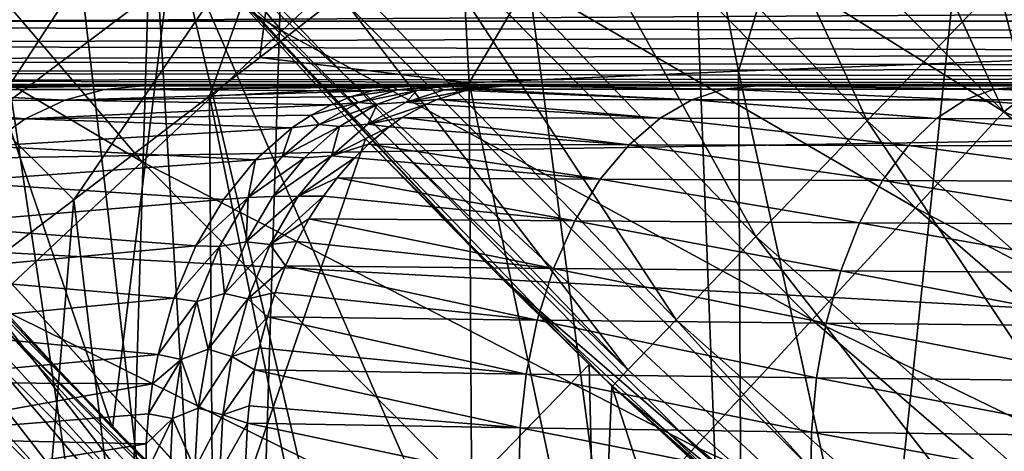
# Model space of a CAD drawing. Header units: metres. Extents: x -104 to 104, y -68 to 90.
# Tile 480 of 656: x -15.75 to -13.18, y 29.33 to 30.46. Entities that reach past the tile are written whole.
import ezdxf

# ---------------------------------------------------------------- set-up
doc = ezdxf.new("R2010")
doc.units = ezdxf.units.M
doc.layers.add('solid_FIT-BATH-153_SW0002', color=7, linetype='CONTINUOUS')

msp = doc.modelspace()

# ---------------------------------------------------------------- linework, layer by layer
at = {"layer": 'solid_FIT-BATH-153_SW0002'}
for points in [[(-16.346586, 37.11591, 8.296501), (-16.46545, 28.22686, 8.296501), (-15.175756, 27.003166, 8.296501)], [(-15.698823, 35.790653, 8.296501), (-16.346586, 37.11591, 8.296501), (-15.175756, 27.003166, 8.296501)], [(-4, 36.043247, 68.296501), (-12.21831, 27.824938, 68.296501), (-16.460951, 32.067577, 68.296501)], [(-14.943171, 34.522552, 8.296501), (-15.698823, 35.790653, 8.296501), (-15.175756, 27.003166, 8.296501)], [(-14.943171, 34.522552, 8.296501), (-15.175756, 27.003166, 8.296501), (-13.799141, 25.885036, 8.296501)], [(-14.086206, 33.322399, 8.296501), (-14.943171, 34.522552, 8.296501), (-13.799141, 25.885036, 8.296501)], [(-13.13307, 32.19688, 8.296501), (-14.086206, 33.322399, 8.296501), (-13.799141, 25.885036, 8.296501)], [(-13.13307, 32.19688, 8.296501), (-13.799141, 25.885036, 8.296501), (-12.341026, 24.877058, 8.296501)], [(-16.460951, 32.067577, 68.296501), (-12.21831, 27.824938, 68.296501), (-15.519647, 30.892233, 68.296501)], [(-13.468292, 31.640196, -16.966967), (-12.891567, 32.074898, -17.335402), (-13.141081, 30.352095, -16.830717)], [(-16.388271, 31.970339, 37.796501), (-16.092962, 30.028847, 37.796501), (-15.505488, 29.391975, 37.796501)], [(-15.344476, 30.691992, 37.796501), (-16.388271, 31.970339, 37.796501), (-15.505488, 29.391975, 37.796501)], [(-16.395681, 30.455368, 72.796501), (17.427639, 31.780832, 72.796501), (-17.427748, 31.780983, 72.796501)], [(-16.395681, 30.455368, 72.796501), (16.395548, 30.455212, 72.796501), (17.427639, 31.780832, 72.796501)], [(-14.624189, 31.329571, 45.265484), (-13.534221, 30.19483, 45.265484), (-14.224155, 31.683981, 46.727985)], [(-13.534221, 30.19483, 45.265484), (-13.164002, 30.580278, 46.727985), (-14.224155, 31.683981, 46.727985)], [(-14.042151, 31.198689, -16.57139), (-13.468292, 31.640196, -16.966967), (-13.870275, 30.324278, -16.467892)], [(-13.468292, 31.640196, -16.966967), (-13.141081, 30.352095, -16.830717), (-13.870275, 30.324278, -16.467892)], [(-16.447266, 31.280428, 14.803943), (-16.057554, 31.595049, 15.273195), (-15.063101, 30.430223, 15.265583)], [(-15.063101, 30.430223, 15.265583), (-16.057554, 31.595049, 15.273195), (-14.733501, 30.738853, 15.78182)], [(-13.49507, 30.911169, 17.533089), (-13.979004, 31.41781, 28.296501), (-12.868651, 30.307411, 28.296501)], [(-13.15337, 30.59178, 28.451694), (-12.868651, 30.307411, 28.296501), (-13.979004, 31.41781, 28.296501)], [(-15.479086, 28.30279, 43.296501), (-16.662636, 29.540785, 43.296501), (-15.93988, 31.395237, 43.296501)], [(-15.479086, 28.30279, 43.296501), (-15.93988, 31.395237, 43.296501), (-15.405493, 30.761091, 43.296501)], [(-14.937848, 31.051683, 43.765839), (-13.824501, 29.892605, 43.765839), (-14.624189, 31.329571, 45.265484)], [(-13.824501, 29.892605, 43.765839), (-13.534221, 30.19483, 45.265484), (-14.624189, 31.329571, 45.265484)], [(-16.870249, 30.938799, 14.386722), (-16.447266, 31.280428, 14.803943), (-15.428326, 30.088091, 14.79635)], [(-15.428326, 30.088091, 14.79635), (-16.447266, 31.280428, 14.803943), (-15.063101, 30.430223, 15.265583)], [(-14.442892, 31.010874, 16.338617), (-14.194037, 31.243835, 16.93012), (-13.17659, 30.217958, 16.922062)], [(-13.17659, 30.217958, 16.922062), (-14.194037, 31.243835, 16.93012), (-13.49507, 30.911169, 17.533089)], [(-14.598933, 30.764597, -16.158222), (-14.042151, 31.198689, -16.57139), (-14.573727, 30.294184, -16.069841)], [(-14.042151, 31.198689, -16.57139), (-13.870275, 30.324278, -16.467892), (-14.573727, 30.294184, -16.069841)], [(-9.519899, 30.201454, 1.296502), (-19.293043, 30.040548, 1.296502), (-19.494747, 31.102777, 1.296502)], [(-10.679956, 31.059551, 1.296502), (-9.519899, 30.201454, 1.296502), (-19.494747, 31.102777, 1.296502)], [(-15.283424, 31.038227, -15.825686), (-15.827719, 30.20812, -15.22965), (-16.035856, 30.486685, -15.169628)], [(-15.283424, 31.038227, -15.825686), (-15.066515, 30.781012, -15.879615), (-15.827719, 30.20812, -15.22965)], [(-15.163232, 30.852005, 42.238136), (-14.033087, 29.675436, 42.238136), (-14.937848, 31.051683, 43.765839)], [(-14.033087, 29.675436, 42.238136), (-13.824501, 29.892605, 43.765839), (-14.937848, 31.051683, 43.765839)], [(-14.733501, 30.738853, 15.78182), (-14.442892, 31.010874, 16.338617), (-13.407643, 29.96768, 16.330755)], [(-13.407643, 29.96768, 16.330755), (-14.442892, 31.010874, 16.338617), (-13.17659, 30.217958, 16.922062)], [(-15.824728, 29.716581, 14.379083), (-16.870249, 30.938799, 14.386722), (-15.428326, 30.088091, 14.79635)], [(-12.955558, 30.38792, 17.527414), (-13.49507, 30.911169, 17.533089), (-12.868651, 30.307411, 28.296501)], [(-13.17659, 30.217958, 16.922062), (-13.49507, 30.911169, 17.533089), (-12.955558, 30.38792, 17.527414)], [(-15.519647, 30.892233, 68.296501), (-14.495658, 29.79023, 68.296501), (-15.405493, 30.761091, 43.296501)], [(-15.519647, 30.892233, 68.296501), (-12.21831, 27.824938, 68.296501), (-14.495658, 29.79023, 68.296501)], [(-15.298982, 30.73175, 40.691639), (-14.158721, 29.544651, 40.691639), (-15.163232, 30.852005, 42.238136)], [(-14.158721, 29.544651, 40.691639), (-14.033087, 29.675436, 42.238136), (-15.163232, 30.852005, 42.238136)], [(-15.827719, 30.20812, -15.22965), (-15.066515, 30.781012, -15.879615), (-15.606266, 29.988165, -15.332813)], [(-15.066515, 30.781012, -15.879615), (-15.25235, 30.259144, -15.63507), (-15.606266, 29.988165, -15.332813)], [(-15.066515, 30.781012, -15.879615), (-15.120325, 30.360613, -15.744275), (-15.25235, 30.259144, -15.63507)], [(-15.066515, 30.781012, -15.879615), (-14.598933, 30.764597, -16.158222), (-15.120325, 30.360613, -15.744275)], [(-15.479086, 28.30279, 43.296501), (-15.405493, 30.761091, 43.296501), (-14.844977, 30.148226, 43.296501)], [(-14.495658, 29.79023, 68.296501), (-14.844977, 30.148226, 43.296501), (-15.405493, 30.761091, 43.296501)], [(-15.120325, 30.360613, -15.744275), (-14.598933, 30.764597, -16.158222), (-14.573727, 30.294184, -16.069841)], [(-15.344061, 30.69141, 39.13728), (-14.158721, 29.544651, 40.691639), (-15.298982, 30.73175, 40.691639)], [(-15.063101, 30.430223, 15.265583), (-14.733501, 30.738853, 15.78182), (-13.677408, 29.675386, 15.774105)], [(-13.677408, 29.675386, 15.774105), (-14.733501, 30.738853, 15.78182), (-13.407643, 29.96768, 16.330755)], [(-15.344476, 30.691992, 37.796501), (-15.505488, 29.391975, 37.796501), (-14.8939, 28.780388, 37.796501)], [(-15.344476, 30.691992, 37.796501), (-14.8939, 28.780388, 37.796501), (-14.257028, 28.192915, 37.796501)], [(-14.201159, 29.501574, 37.796501), (-15.344476, 30.691992, 37.796501), (-14.257028, 28.192915, 37.796501)], [(-15.344061, 30.69141, 39.13728), (-15.344476, 30.691992, 37.796501), (-14.201159, 29.501574, 37.796501)], [(-15.344061, 30.69141, 39.13728), (-14.201159, 29.501574, 37.796501), (-14.20037, 29.500776, 39.13728)], [(-15.344061, 30.69141, 39.13728), (-14.20037, 29.500776, 39.13728), (-14.158721, 29.544651, 40.691639)], [(-13.534221, 30.19483, 45.265484), (-12.356478, 29.151472, 45.265484), (-13.164002, 30.580278, 46.727985)], [(-9.934967, 30.491091, -5.446199), (-18.224897, 30.499783, -5.431532), (-18.14533, 30.442236, -5.536715)], [(-9.842334, 30.424847, -5.57297), (-9.934967, 30.491091, -5.446199), (-18.14533, 30.442236, -5.536715)], [(-9.842334, 30.424847, -5.57297), (-18.14533, 30.442236, -5.536715), (-18.064522, 30.393162, -5.646441)], [(-16.506891, 30.37187, 72.784363), (-15.367726, 29.123074, 72.784363), (-16.395681, 30.455368, 72.796501)], [(-15.262076, 29.213726, 72.796501), (16.395548, 30.455212, 72.796501), (-16.395681, 30.455368, 72.796501)], [(-15.367726, 29.123074, 72.784363), (-15.262076, 29.213726, 72.796501), (-16.395681, 30.455368, 72.796501)], [(-15.262076, 29.213726, 72.796501), (15.261925, 29.213572, 72.796501), (16.395548, 30.455212, 72.796501)], [(-9.767894, 30.372288, -5.702077), (-9.842334, 30.424847, -5.57297), (-18.064522, 30.393162, -5.646441)], [(-15.428326, 30.088091, 14.79635), (-15.063101, 30.430223, 15.265583), (-13.983321, 29.343729, 15.25796)], [(-13.983321, 29.343729, 15.25796), (-15.063101, 30.430223, 15.265583), (-13.677408, 29.675386, 15.774105)], [(-9.767894, 30.372288, -5.702077), (-18.064522, 30.393162, -5.646441), (-17.982656, 30.35294, -5.760035)], [(-13.17659, 30.217958, 16.922062), (-12.955558, 30.38792, 17.527414), (-12.395768, 29.886412, 17.520372)], [(-9.711474, 30.33285, -5.830748), (-9.767894, 30.372288, -5.702077), (-17.982656, 30.35294, -5.760035)], [(-16.609985, 30.284969, 72.748238), (-15.463705, 29.028376, 72.748238), (-16.506891, 30.37187, 72.784363)], [(-15.463705, 29.028376, 72.748238), (-15.367726, 29.123074, 72.784363), (-16.506891, 30.37187, 72.784363)], [(-15.120325, 30.360613, -15.744275), (-14.573727, 30.294184, -16.069841), (-15.25235, 30.259144, -15.63507)], [(-9.711474, 30.33285, -5.830748), (-17.982656, 30.35294, -5.760035), (-17.899616, 30.321899, -5.876788)], [(-9.673146, 30.306252, -5.957575), (-9.711474, 30.33285, -5.830748), (-17.899616, 30.321899, -5.876788)], [(-13.870275, 30.324278, -16.467892), (-13.141081, 30.352095, -16.830717), (-13.124454, 26.911966, -16.093681)], [(-9.673146, 30.306252, -5.957575), (-17.899616, 30.321899, -5.876788), (-17.815399, 30.300314, -5.995963)], [(-14.573727, 30.294184, -16.069841), (-13.870275, 30.324278, -16.467892), (-13.851607, 26.88341, -15.740301)], [(-13.870275, 30.324278, -16.467892), (-13.124454, 26.911966, -16.093681), (-13.851607, 26.88341, -15.740301)], [(-9.650488, 30.2906, -6.08181), (-9.673146, 30.306252, -5.957575), (-17.815399, 30.300314, -5.995963)], [(-9.650488, 30.2906, -6.08181), (-17.815399, 30.300314, -5.995963), (-17.743177, 30.289497, -6.099515)], [(-9.650488, 30.2906, -6.08181), (-17.743177, 30.289497, -6.099515), (-17.670984, 30.285889, -6.203498)], [(-9.650488, 30.2906, -6.08181), (-17.670984, 30.285889, -6.203498), (-9.643651, 30.285889, -6.203498)], [(-17.670984, 30.285889, -6.203498), (-10.404818, 30.285889, -13.29103), (-9.866779, 30.285889, -13.464054)], [(-9.643651, 30.285889, -6.203498), (-17.670984, 30.285889, -6.203498), (-9.866779, 30.285889, -13.464054)], [(-17.670984, 30.285889, -6.203498), (-10.915513, 30.285889, -13.105112), (-10.404818, 30.285889, -13.29103)], [(-17.670984, 30.285889, -6.203498), (-11.398095, 30.285889, -12.906766), (-10.915513, 30.285889, -13.105112)], [(-17.670984, 30.285889, -6.203498), (-11.853333, 30.285889, -12.695527), (-11.398095, 30.285889, -12.906766)], [(-17.670984, 30.285889, -6.203498), (-12.28697, 30.285889, -12.471653), (-11.853333, 30.285889, -12.695527)], [(-17.670984, 30.285889, -6.203498), (-12.699744, 30.285889, -12.234893), (-12.28697, 30.285889, -12.471653)], [(-17.670984, 30.285889, -6.203498), (-13.090917, 30.285889, -11.985498), (-12.699744, 30.285889, -12.234893)], [(-17.670984, 30.285889, -6.203498), (-13.820193, 30.285889, -11.452197), (-13.090917, 30.285889, -11.985498)], [(-17.670984, 30.285889, -6.203498), (-14.478324, 30.285889, -10.872767), (-13.820193, 30.285889, -11.452197)], [(-17.670984, 30.285889, -6.203498), (-14.54143, 30.285889, -10.816254), (-14.478324, 30.285889, -10.872767)], [(-17.670984, 30.285889, -6.203498), (-14.604949, 30.285889, -10.758594), (-14.54143, 30.285889, -10.816254)], [(-17.670984, 30.285889, -6.203498), (-14.661053, 30.285889, -10.705346), (-14.604949, 30.285889, -10.758594)], [(-17.670984, 30.285889, -6.203498), (-14.717387, 30.285889, -10.651263), (-14.661053, 30.285889, -10.705346)], [(-17.670984, 30.285889, -6.203498), (-15.427445, 30.285889, -9.887821), (-14.717387, 30.285889, -10.651263)], [(-17.670984, 30.285889, -6.203498), (-16.071566, 30.285889, -9.078558), (-15.427445, 30.285889, -9.887821)], [(-16.706709, 30.20344, 72.689232), (-15.553753, 28.939529, 72.689224), (-16.609985, 30.284969, 72.748238)], [(-15.553753, 28.939529, 72.689224), (-15.463705, 29.028376, 72.748238), (-16.609985, 30.284969, 72.748238)], [(-16.18615, 30.276838, -9.147578), (-15.427445, 30.285889, -9.887821), (-16.071566, 30.285889, -9.078558)], [(-16.18615, 30.276838, -9.147578), (-15.527137, 30.276972, -9.974338), (-15.427445, 30.285889, -9.887821)], [(-15.527137, 30.276972, -9.974338), (-14.717387, 30.285889, -10.651263), (-15.427445, 30.285889, -9.887821)], [(-15.527137, 30.276972, -9.974338), (-14.771771, 30.282822, -10.706032), (-14.717387, 30.285889, -10.651263)], [(-15.527137, 30.276972, -9.974338), (-14.826501, 30.273611, -10.761223), (-14.771771, 30.282822, -10.706032)], [(-15.25235, 30.259144, -15.63507), (-14.573727, 30.294184, -16.069841), (-14.552927, 26.852516, -15.352548)], [(-14.760689, 30.275467, -10.807187), (-14.771771, 30.282822, -10.706032), (-14.826501, 30.273611, -10.761223)], [(-14.760689, 30.275467, -10.807187), (-14.661053, 30.285889, -10.705346), (-14.771771, 30.282822, -10.706032)], [(-14.771771, 30.282822, -10.706032), (-14.661053, 30.285889, -10.705346), (-14.717387, 30.285889, -10.651263)], [(-14.760689, 30.275467, -10.807187), (-14.604949, 30.285889, -10.758594), (-14.661053, 30.285889, -10.705346)], [(-14.657479, 30.282949, -10.813108), (-14.604949, 30.285889, -10.758594), (-14.760689, 30.275467, -10.807187)], [(-14.710239, 30.274097, -10.868033), (-14.657479, 30.282949, -10.813108), (-14.760689, 30.275467, -10.807187)], [(-14.638613, 30.27566, -10.919224), (-14.657479, 30.282949, -10.813108), (-14.710239, 30.274097, -10.868033)], [(-14.638613, 30.27566, -10.919224), (-14.54143, 30.285889, -10.816254), (-14.657479, 30.282949, -10.813108)], [(-14.657479, 30.282949, -10.813108), (-14.54143, 30.285889, -10.816254), (-14.604949, 30.285889, -10.758594)], [(-14.638613, 30.27566, -10.919224), (-14.478324, 30.285889, -10.872767), (-14.54143, 30.285889, -10.816254)], [(-14.638613, 30.27566, -10.919224), (-14.566517, 30.277327, -10.96774), (-14.478324, 30.285889, -10.872767)], [(-14.573727, 30.294184, -16.069841), (-13.851607, 26.88341, -15.740301), (-14.552927, 26.852516, -15.352548)], [(-14.566517, 30.277327, -10.96774), (-13.90881, 30.277279, -11.546028), (-14.478324, 30.285889, -10.872767)], [(-13.90881, 30.277279, -11.546028), (-13.820193, 30.285889, -11.452197), (-14.478324, 30.285889, -10.872767)], [(-13.90881, 30.277279, -11.546028), (-13.202097, 30.277187, -12.069297), (-13.820193, 30.285889, -11.452197)], [(-13.202097, 30.277187, -12.069297), (-13.090917, 30.285889, -11.985498), (-13.820193, 30.285889, -11.452197)], [(-13.202097, 30.277187, -12.069297), (-12.449286, 30.2771, -12.532778), (-13.090917, 30.285889, -11.985498)], [(-16.296705, 30.248358, -9.229707), (-15.630443, 30.248947, -10.063546), (-16.18615, 30.276838, -9.147578)], [(-16.18615, 30.276838, -9.147578), (-15.630443, 30.248947, -10.063546), (-15.527137, 30.276972, -9.974338)], [(-15.527137, 30.276972, -9.974338), (-15.630443, 30.248947, -10.063546), (-14.826501, 30.273611, -10.761223)], [(-15.630443, 30.248947, -10.063546), (-14.880953, 30.258266, -10.816198), (-14.826501, 30.273611, -10.761223)], [(-15.630443, 30.248947, -10.063546), (-14.93449, 30.236872, -10.87031), (-14.880953, 30.258266, -10.816198)], [(-15.606266, 29.988165, -15.332813), (-15.25235, 30.259144, -15.63507), (-15.227882, 26.819391, -14.930461)], [(-15.25235, 30.259144, -15.63507), (-14.552927, 26.852516, -15.352548), (-15.227882, 26.819391, -14.930461)], [(-14.863276, 30.242674, -10.912383), (-14.880953, 30.258266, -10.816198), (-14.93449, 30.236872, -10.87031)], [(-14.760689, 30.275467, -10.807187), (-14.826501, 30.273611, -10.761223), (-14.880953, 30.258266, -10.816198)], [(-14.863276, 30.242674, -10.912383), (-14.760689, 30.275467, -10.807187), (-14.880953, 30.258266, -10.816198)], [(-14.710239, 30.274097, -10.868033), (-14.760689, 30.275467, -10.807187), (-14.863276, 30.242674, -10.912383)], [(-14.814138, 30.238625, -10.97664), (-14.710239, 30.274097, -10.868033), (-14.863276, 30.242674, -10.912383)], [(-14.738712, 30.243288, -11.02537), (-14.710239, 30.274097, -10.868033), (-14.814138, 30.238625, -10.97664)], [(-14.638613, 30.27566, -10.919224), (-14.738712, 30.243288, -11.02537), (-14.582179, 30.274019, -10.984597)], [(-14.638613, 30.27566, -10.919224), (-14.710239, 30.274097, -10.868033), (-14.738712, 30.243288, -11.02537)], [(-14.738712, 30.243288, -11.02537), (-14.657561, 30.250317, -11.065697), (-14.582179, 30.274019, -10.984597)], [(-14.582179, 30.274019, -10.984597), (-14.657561, 30.250317, -11.065697), (-13.991871, 30.250071, -11.651761)], [(-14.638613, 30.27566, -10.919224), (-14.582179, 30.274019, -10.984597), (-14.566517, 30.277327, -10.96774)], [(-14.582179, 30.274019, -10.984597), (-13.991871, 30.250071, -11.651761), (-14.566517, 30.277327, -10.96774)], [(-13.991871, 30.250071, -11.651761), (-13.90881, 30.277279, -11.546028), (-14.566517, 30.277327, -10.96774)], [(-13.991871, 30.250071, -11.651761), (-13.277359, 30.24966, -12.182044), (-13.90881, 30.277279, -11.546028)], [(-13.277359, 30.24966, -12.182044), (-13.202097, 30.277187, -12.069297), (-13.90881, 30.277279, -11.546028)], [(-13.277359, 30.24966, -12.182044), (-12.517158, 30.249271, -12.651124), (-13.202097, 30.277187, -12.069297)], [(-12.517158, 30.249271, -12.651124), (-12.449286, 30.2771, -12.532778), (-13.202097, 30.277187, -12.069297)], [(-16.407619, 30.198458, -9.311987), (-15.734, 30.199903, -10.15297), (-16.296705, 30.248358, -9.229707)], [(-16.296705, 30.248358, -9.229707), (-15.734, 30.199903, -10.15297), (-15.630443, 30.248947, -10.063546)], [(-15.630443, 30.248947, -10.063546), (-15.734, 30.199903, -10.15297), (-14.93449, 30.236872, -10.87031)], [(-15.734, 30.199903, -10.15297), (-14.986648, 30.209515, -10.923079), (-14.93449, 30.236872, -10.87031)], [(-14.863276, 30.242674, -10.912383), (-14.93449, 30.236872, -10.87031), (-14.986648, 30.209515, -10.923079)], [(-14.965251, 30.185221, -11.017296), (-14.863276, 30.242674, -10.912383), (-14.986648, 30.209515, -10.923079)], [(-14.814138, 30.238625, -10.97664), (-14.863276, 30.242674, -10.912383), (-14.965251, 30.185221, -11.017296)], [(-14.912913, 30.179651, -11.080413), (-14.814138, 30.238625, -10.97664), (-14.965251, 30.185221, -11.017296)], [(-14.838252, 30.186266, -11.131027), (-14.814138, 30.238625, -10.97664), (-14.912913, 30.179651, -11.080413)], [(-14.738712, 30.243288, -11.02537), (-14.838252, 30.186266, -11.131027), (-14.684816, 30.238422, -11.095001)], [(-14.738712, 30.243288, -11.02537), (-14.814138, 30.238625, -10.97664), (-14.838252, 30.186266, -11.131027)], [(-14.838252, 30.186266, -11.131027), (-14.74839, 30.203127, -11.163321), (-14.684816, 30.238422, -11.095001)], [(-14.684816, 30.238422, -11.095001), (-14.74839, 30.203127, -11.163321), (-14.075068, 30.202238, -11.757648)], [(-14.738712, 30.243288, -11.02537), (-14.684816, 30.238422, -11.095001), (-14.657561, 30.250317, -11.065697)], [(-14.684816, 30.238422, -11.095001), (-14.075068, 30.202238, -11.757648), (-14.657561, 30.250317, -11.065697)], [(-14.075068, 30.202238, -11.757648), (-13.991871, 30.250071, -11.651761), (-14.657561, 30.250317, -11.065697)], [(-14.075068, 30.202238, -11.757648), (-13.352698, 30.201216, -12.295033), (-13.991871, 30.250071, -11.651761)], [(-13.352698, 30.201216, -12.295033), (-13.277359, 30.24966, -12.182044), (-13.991871, 30.250071, -11.651761)], [(-13.352698, 30.201216, -12.295033), (-12.58497, 30.200254, -12.7698), (-13.277359, 30.24966, -12.182044)], [(-12.58497, 30.200254, -12.7698), (-12.517158, 30.249271, -12.651124), (-13.277359, 30.24966, -12.182044)], [(-16.794117, 30.129761, 72.609131), (-15.635128, 28.859238, 72.609123), (-16.706709, 30.20344, 72.689232)], [(-15.635128, 28.859238, 72.609123), (-15.553753, 28.939529, 72.689224), (-16.706709, 30.20344, 72.689232)], [(-15.827719, 30.20812, -15.22965), (-15.606266, 29.988165, -15.332813), (-16.064655, 29.641199, -14.919642)], [(-15.734, 30.199903, -10.15297), (-15.037249, 30.176161, -10.974326), (-14.986648, 30.209515, -10.923079)], [(-14.965251, 30.185221, -11.017296), (-14.986648, 30.209515, -10.923079), (-15.037249, 30.176161, -10.974326)], [(-13.407643, 29.96768, 16.330755), (-13.17659, 30.217958, 16.922062), (-12.083821, 29.271645, 16.914152)], [(-12.083821, 29.271645, 16.914152), (-13.17659, 30.217958, 16.922062), (-12.395768, 29.886412, 17.520372)], [(-9.519899, 30.201454, 1.296502), (-8.29048, 29.444506, 1.296502), (-19.293043, 30.040548, 1.296502)], [(-16.407619, 30.198458, -9.311987), (-15.834493, 30.128456, -10.239732), (-15.734, 30.199903, -10.15297)], [(-15.734, 30.199903, -10.15297), (-15.834493, 30.128456, -10.239732), (-15.037249, 30.176161, -10.974326)], [(-15.062677, 30.102028, -11.117838), (-14.965251, 30.185221, -11.017296), (-15.037249, 30.176161, -10.974326)], [(-14.912913, 30.179651, -11.080413), (-14.965251, 30.185221, -11.017296), (-15.062677, 30.102028, -11.117838)], [(-15.004301, 30.098488, -11.176864), (-14.912913, 30.179651, -11.080413), (-15.062677, 30.102028, -11.117838)], [(-14.93349, 30.103731, -11.232194), (-14.912913, 30.179651, -11.080413), (-15.004301, 30.098488, -11.176864)], [(-14.838252, 30.186266, -11.131027), (-14.93349, 30.103731, -11.232194), (-14.782446, 30.179476, -11.199896)], [(-14.838252, 30.186266, -11.131027), (-14.912913, 30.179651, -11.080413), (-14.93349, 30.103731, -11.232194)], [(-14.93349, 30.103731, -11.232194), (-14.836789, 30.134249, -11.258221), (-14.782446, 30.179476, -11.199896)], [(-14.838252, 30.186266, -11.131027), (-14.782446, 30.179476, -11.199896), (-14.74839, 30.203127, -11.163321)], [(-14.782446, 30.179476, -11.199896), (-14.836789, 30.134249, -11.258221), (-14.155814, 30.132454, -11.860396)], [(-14.782446, 30.179476, -11.199896), (-14.155814, 30.132454, -11.860396), (-14.74839, 30.203127, -11.163321)], [(-14.155814, 30.132454, -11.860396), (-14.075068, 30.202238, -11.757648), (-14.74839, 30.203127, -11.163321)], [(-14.155814, 30.132454, -11.860396), (-13.425726, 30.13048, -12.404704), (-14.075068, 30.202238, -11.757648)], [(-13.425726, 30.13048, -12.404704), (-13.352698, 30.201216, -12.295033), (-14.075068, 30.202238, -11.757648)], [(-13.824501, 29.892605, 43.765839), (-12.621498, 28.82687, 43.765839), (-13.534221, 30.19483, 45.265484)], [(-12.621498, 28.82687, 43.765839), (-12.356478, 29.151472, 45.265484), (-13.534221, 30.19483, 45.265484)], [(-13.425726, 30.13048, -12.404704), (-12.650534, 30.128643, -12.885022), (-13.352698, 30.201216, -12.295033)], [(-12.650534, 30.128643, -12.885022), (-12.58497, 30.200254, -12.7698), (-13.352698, 30.201216, -12.295033)], [(-15.834493, 30.128456, -10.239732), (-15.131837, 30.092989, -11.070246), (-15.037249, 30.176161, -10.974326)], [(-15.062677, 30.102028, -11.117838), (-15.037249, 30.176161, -10.974326), (-15.131837, 30.092989, -11.070246)], [(-16.869549, 30.066177, 72.510376), (-15.705354, 28.789949, 72.510368), (-16.794117, 30.129761, 72.609131)], [(-15.705354, 28.789949, 72.510368), (-15.635128, 28.859238, 72.609123), (-16.794117, 30.129761, 72.609131)], [(-15.834493, 30.128456, -10.239732), (-15.927832, 30.035374, -10.320285), (-15.131837, 30.092989, -11.070246)], [(-15.479086, 28.30279, 43.296501), (-14.844977, 30.148226, 43.296501), (-14.260182, 29.558481, 43.296501)], [(-14.93349, 30.103731, -11.232194), (-14.873116, 30.098381, -11.297182), (-14.836789, 30.134249, -11.258221)], [(-14.873116, 30.098381, -11.297182), (-14.231075, 30.042175, -11.956154), (-14.836789, 30.134249, -11.258221)], [(-14.495658, 29.79023, 68.296501), (-14.260182, 29.558481, 43.296501), (-14.844977, 30.148226, 43.296501)], [(-14.231075, 30.042175, -11.956154), (-14.155814, 30.132454, -11.860396), (-14.836789, 30.134249, -11.258221)], [(-14.231075, 30.042175, -11.956154), (-13.493644, 30.038952, -12.506871), (-14.155814, 30.132454, -11.860396)], [(-13.493644, 30.038952, -12.506871), (-13.425726, 30.13048, -12.404704), (-14.155814, 30.132454, -11.860396)], [(-13.493644, 30.038952, -12.506871), (-12.711296, 30.035975, -12.992327), (-13.425726, 30.13048, -12.404704)], [(-12.711296, 30.035975, -12.992327), (-12.650534, 30.128643, -12.885022), (-13.425726, 30.13048, -12.404704)], [(-15.150966, 29.994673, -11.209205), (-15.062677, 30.102028, -11.117838), (-15.131837, 30.092989, -11.070246)], [(-15.004301, 30.098488, -11.176864), (-15.062677, 30.102028, -11.117838), (-15.150966, 29.994673, -11.209205)], [(-14.93349, 30.103731, -11.232194), (-15.004301, 30.098488, -11.176864), (-15.086303, 29.997581, -11.263755)], [(-14.93349, 30.103731, -11.232194), (-15.086303, 29.997581, -11.263755), (-15.020151, 29.998037, -11.324281)], [(-14.93349, 30.103731, -11.232194), (-15.020151, 29.998037, -11.324281), (-14.873116, 30.098381, -11.297182)], [(-15.927832, 30.035374, -10.320285), (-15.216004, 29.989439, -11.155728), (-15.131837, 30.092989, -11.070246)], [(-15.824728, 29.716581, 14.379083), (-15.428326, 30.088091, 14.79635), (-14.322266, 28.976053, 14.788758)], [(-14.322266, 28.976053, 14.788758), (-15.428326, 30.088091, 14.79635), (-13.983321, 29.343729, 15.25796)], [(-15.150966, 29.994673, -11.209205), (-15.131837, 30.092989, -11.070246), (-15.216004, 29.989439, -11.155728)], [(-15.086303, 29.997581, -11.263755), (-15.004301, 30.098488, -11.176864), (-15.150966, 29.994673, -11.209205)], [(-15.020151, 29.998037, -11.324281), (-14.918977, 30.045601, -11.346329), (-14.873116, 30.098381, -11.297182)], [(-14.873116, 30.098381, -11.297182), (-14.918977, 30.045601, -11.346329), (-14.231075, 30.042175, -11.956154)], [(-15.762291, 28.733772, 72.395966), (-15.705354, 28.789949, 72.510368), (-16.869549, 30.066177, 72.510376)], [(-8.29048, 29.444506, 1.296502), (-19.187944, 28.974009, 1.296502), (-19.293043, 30.040548, 1.296502)], [(-15.793988, 29.698225, 20.12977), (-15.505488, 29.391975, 37.796501), (-16.092962, 30.028847, 37.796501)], [(-15.927832, 30.035374, -10.320285), (-16.010139, 29.922991, -10.391266), (-15.216004, 29.989439, -11.155728)], [(-15.020151, 29.998037, -11.324281), (-14.954456, 29.997881, -11.384315), (-14.918977, 30.045601, -11.346329)], [(-14.954456, 29.997881, -11.384315), (-14.297709, 29.933548, -12.040931), (-14.918977, 30.045601, -11.346329)], [(-14.297709, 29.933548, -12.040931), (-14.231075, 30.042175, -11.956154), (-14.918977, 30.045601, -11.346329)], [(-14.297709, 29.933548, -12.040931), (-13.553551, 29.928837, -12.597192), (-14.231075, 30.042175, -11.956154)], [(-13.553551, 29.928837, -12.597192), (-13.493644, 30.038952, -12.506871), (-14.231075, 30.042175, -11.956154)], [(-13.553551, 29.928837, -12.597192), (-12.764616, 29.924511, -13.087074), (-13.493644, 30.038952, -12.506871)], [(-12.764616, 29.924511, -13.087074), (-12.711296, 30.035975, -12.992327), (-13.493644, 30.038952, -12.506871)], [(-15.020151, 29.998037, -11.324281), (-15.086303, 29.997581, -11.263755), (-15.156501, 29.878607, -11.338428)], [(-15.020151, 29.998037, -11.324281), (-15.156501, 29.878607, -11.338428), (-15.093968, 29.87199, -11.402703)], [(-15.156501, 29.878607, -11.338428), (-15.086303, 29.997581, -11.263755), (-15.150966, 29.994673, -11.209205)], [(-15.020151, 29.998037, -11.324281), (-15.093968, 29.87199, -11.402703), (-14.954456, 29.997881, -11.384315)], [(-15.093968, 29.87199, -11.402703), (-14.992238, 29.938608, -11.424723), (-14.954456, 29.997881, -11.384315)], [(-14.954456, 29.997881, -11.384315), (-14.992238, 29.938608, -11.424723), (-14.297709, 29.933548, -12.040931)], [(-16.064655, 29.641199, -14.919642), (-15.606266, 29.988165, -15.332813), (-15.875938, 26.784143, -14.47408)], [(-16.010139, 29.922991, -10.391266), (-15.287628, 29.868185, -11.228569), (-15.216004, 29.989439, -11.155728)], [(-15.606266, 29.988165, -15.332813), (-15.227882, 26.819391, -14.930461), (-15.875938, 26.784143, -14.47408)], [(-15.150966, 29.994673, -11.209205), (-15.216004, 29.989439, -11.155728), (-15.287628, 29.868185, -11.228569)], [(-15.226089, 29.866755, -11.28715), (-15.150966, 29.994673, -11.209205), (-15.287628, 29.868185, -11.228569)], [(-15.156501, 29.878607, -11.338428), (-15.150966, 29.994673, -11.209205), (-15.226089, 29.866755, -11.28715)], [(-13.677408, 29.675386, 15.774105), (-13.407643, 29.96768, 16.330755), (-12.295937, 29.005438, 16.323046)], [(-12.295937, 29.005438, 16.323046), (-13.407643, 29.96768, 16.330755), (-12.083821, 29.271645, 16.914152)], [(-16.010139, 29.922991, -10.391266), (-16.078201, 29.794985, -10.449888), (-15.287628, 29.868185, -11.228569)], [(-15.093968, 29.87199, -11.402703), (-15.023929, 29.880026, -11.45857), (-14.992238, 29.938608, -11.424723)], [(-15.023929, 29.880026, -11.45857), (-14.352974, 29.809269, -12.111239), (-14.992238, 29.938608, -11.424723)], [(-14.352974, 29.809269, -12.111239), (-14.297709, 29.933548, -12.040931), (-14.992238, 29.938608, -11.424723)], [(-14.352974, 29.809269, -12.111239), (-13.602923, 29.802906, -12.671878), (-14.297709, 29.933548, -12.040931)], [(-13.602923, 29.802906, -12.671878), (-13.553551, 29.928837, -12.597192), (-14.297709, 29.933548, -12.040931)], [(-13.602923, 29.802906, -12.671878), (-12.808203, 29.797098, -13.165226), (-13.553551, 29.928837, -12.597192)], [(-12.808203, 29.797098, -13.165226), (-12.764616, 29.924511, -13.087074), (-13.553551, 29.928837, -12.597192)], [(-15.21314, 29.744221, -11.398903), (-15.156501, 29.878607, -11.338428), (-15.226089, 29.866755, -11.28715)], [(-15.093968, 29.87199, -11.402703), (-15.156501, 29.878607, -11.338428), (-15.21314, 29.744221, -11.398903)], [(-15.093968, 29.87199, -11.402703), (-15.21314, 29.744221, -11.398903), (-15.15222, 29.730354, -11.464523)], [(-15.093968, 29.87199, -11.402703), (-15.15222, 29.730354, -11.464523), (-15.053351, 29.816126, -11.489944)], [(-15.093968, 29.87199, -11.402703), (-15.053351, 29.816126, -11.489944), (-15.023929, 29.880026, -11.45857)], [(-15.023929, 29.880026, -11.45857), (-15.053351, 29.816126, -11.489944), (-14.352974, 29.809269, -12.111239)], [(-14.033087, 29.675436, 42.238136), (-12.811933, 28.593622, 42.238136), (-13.824501, 29.892605, 43.765839)], [(-12.811933, 28.593622, 42.238136), (-12.621498, 28.82687, 43.765839), (-13.824501, 29.892605, 43.765839)], [(-16.078201, 29.794985, -10.449888), (-15.345031, 29.731997, -11.287023), (-15.287628, 29.868185, -11.228569)], [(-15.226089, 29.866755, -11.28715), (-15.287628, 29.868185, -11.228569), (-15.345031, 29.731997, -11.287023)], [(-15.285062, 29.723495, -11.348491), (-15.226089, 29.866755, -11.28715), (-15.345031, 29.731997, -11.287023)], [(-15.21314, 29.744221, -11.398903), (-15.226089, 29.866755, -11.28715), (-15.285062, 29.723495, -11.348491)], [(-16.078201, 29.794985, -10.449888), (-16.129873, 29.656307, -10.49429), (-15.345031, 29.731997, -11.287023)], [(-15.15222, 29.730354, -11.464523), (-15.080188, 29.746956, -11.518504), (-15.053351, 29.816126, -11.489944)], [(-15.080188, 29.746956, -11.518504), (-14.395689, 29.674191, -12.165588), (-15.053351, 29.816126, -11.489944)], [(-14.395689, 29.674191, -12.165588), (-14.352974, 29.809269, -12.111239), (-15.053351, 29.816126, -11.489944)], [(-14.395689, 29.674191, -12.165588), (-13.640708, 29.666147, -12.72933), (-14.352974, 29.809269, -12.111239)], [(-13.640708, 29.666147, -12.72933), (-13.602923, 29.802906, -12.671878), (-14.352974, 29.809269, -12.111239)], [(-13.640708, 29.666147, -12.72933), (-12.841146, 29.658842, -13.225094), (-13.602923, 29.802906, -12.671878)], [(-12.841146, 29.658842, -13.225094), (-12.808203, 29.797098, -13.165226), (-13.602923, 29.802906, -12.671878)], [(-14.495658, 29.79023, 68.296501), (-13.393655, 28.766241, 68.296501), (-14.260182, 29.558481, 43.296501)], [(-14.495658, 29.79023, 68.296501), (-12.21831, 27.824938, 68.296501), (-13.393655, 28.766241, 68.296501)], [(-15.25531, 29.598228, -11.444079), (-15.21314, 29.744221, -11.398903), (-15.285062, 29.723495, -11.348491)], [(-15.15222, 29.730354, -11.464523), (-15.21314, 29.744221, -11.398903), (-15.25531, 29.598228, -11.444079)], [(-15.15222, 29.730354, -11.464523), (-15.100846, 29.683437, -11.540435), (-15.080188, 29.746956, -11.518504)], [(-15.080188, 29.746956, -11.518504), (-15.100846, 29.683437, -11.540435), (-14.395689, 29.674191, -12.165588)], [(-16.247705, 29.320093, 14.01792), (-15.824728, 29.716581, 14.379083), (-14.690117, 28.576799, 14.371454)], [(-16.129873, 29.656307, -10.49429), (-15.386584, 29.584663, -11.329358), (-15.345031, 29.731997, -11.287023)], [(-14.690117, 28.576799, 14.371454), (-15.824728, 29.716581, 14.379083), (-14.322266, 28.976053, 14.788758)], [(-15.285062, 29.723495, -11.348491), (-15.345031, 29.731997, -11.287023), (-15.386584, 29.584663, -11.329358)], [(-15.326174, 29.571337, -11.391353), (-15.285062, 29.723495, -11.348491), (-15.386584, 29.584663, -11.329358)], [(-15.25531, 29.598228, -11.444079), (-15.285062, 29.723495, -11.348491), (-15.326174, 29.571337, -11.391353)], [(-15.15222, 29.730354, -11.464523), (-15.25531, 29.598228, -11.444079), (-15.193728, 29.579845, -11.508451)], [(-15.15222, 29.730354, -11.464523), (-15.193728, 29.579845, -11.508451), (-15.100846, 29.683437, -11.540435)], [(-15.793988, 29.698225, 20.12977), (-15.209524, 29.089825, 20.124796), (-15.505488, 29.391975, 37.796501)], [(-15.784208, 29.64784, 19.673958), (-15.209524, 29.089825, 20.124796), (-15.793988, 29.698225, 20.12977)], [(-15.193728, 29.579845, -11.508451), (-15.12219, 29.602507, -11.563011), (-15.100846, 29.683437, -11.540435)], [(-15.12219, 29.602507, -11.563011), (-14.425064, 29.533707, -12.202977), (-15.100846, 29.683437, -11.540435)], [(-14.425064, 29.533707, -12.202977), (-14.395689, 29.674191, -12.165588), (-15.100846, 29.683437, -11.540435)], [(-14.425064, 29.533707, -12.202977), (-13.666219, 29.524092, -12.768489), (-14.395689, 29.674191, -12.165588)], [(-13.666219, 29.524092, -12.768489), (-13.640708, 29.666147, -12.72933), (-14.395689, 29.674191, -12.165588)], [(-14.158721, 29.544651, 40.691639), (-12.926637, 28.453152, 40.691639), (-14.033087, 29.675436, 42.238136)], [(-12.926637, 28.453152, 40.691639), (-12.811933, 28.593622, 42.238136), (-14.033087, 29.675436, 42.238136)], [(-13.983321, 29.343729, 15.25796), (-13.677408, 29.675386, 15.774105), (-12.543508, 28.694494, 15.766547)], [(-12.543508, 28.694494, 15.766547), (-13.677408, 29.675386, 15.774105), (-12.295937, 29.005438, 16.323046)], [(-13.666219, 29.524092, -12.768489), (-12.862872, 29.515409, -13.265572), (-13.640708, 29.666147, -12.72933)], [(-12.862872, 29.515409, -13.265572), (-12.841146, 29.658842, -13.225094), (-13.640708, 29.666147, -12.72933)], [(-16.129873, 29.656307, -10.49429), (-16.164211, 29.512327, -10.523654), (-15.386584, 29.584663, -11.329358)], [(-15.84259, 29.596601, 19.227676), (-14.697629, 28.451725, 19.218563), (-15.784208, 29.64784, 19.673958)], [(-15.784208, 29.64784, 19.673958), (-14.642789, 28.506763, 19.664619), (-15.209524, 29.089825, 20.124796)], [(-14.697629, 28.451725, 19.218563), (-14.642789, 28.506763, 19.664619), (-15.784208, 29.64784, 19.673958)], [(-15.936651, 29.512175, 18.796137), (-14.78556, 28.360981, 18.787228), (-15.84259, 29.596601, 19.227676)], [(-14.78556, 28.360981, 18.787228), (-14.697629, 28.451725, 19.218563), (-15.84259, 29.596601, 19.227676)], [(-15.281506, 29.444164, -11.472217), (-15.25531, 29.598228, -11.444079), (-15.326174, 29.571337, -11.391353)], [(-15.193728, 29.579845, -11.508451), (-15.25531, 29.598228, -11.444079), (-15.281506, 29.444164, -11.472217)], [(-15.193728, 29.579845, -11.508451), (-15.134243, 29.544554, -11.575695), (-15.12219, 29.602507, -11.563011)], [(-15.12219, 29.602507, -11.563011), (-15.134243, 29.544554, -11.575695), (-14.425064, 29.533707, -12.202977)], [(-16.164211, 29.512327, -10.523654), (-15.401138, 29.50795, -11.344161), (-15.386584, 29.584663, -11.329358)], [(-15.326174, 29.571337, -11.391353), (-15.401138, 29.50795, -11.344161), (-15.411364, 29.430077, -11.354537)], [(-15.34918, 29.417166, -11.41538), (-15.326174, 29.571337, -11.391353), (-15.411364, 29.430077, -11.354537)], [(-15.326174, 29.571337, -11.391353), (-15.386584, 29.584663, -11.329358), (-15.401138, 29.50795, -11.344161)], [(-15.281506, 29.444164, -11.472217), (-15.326174, 29.571337, -11.391353), (-15.34918, 29.417166, -11.41538)], [(-15.193728, 29.579845, -11.508451), (-15.281506, 29.444164, -11.472217), (-15.21762, 29.427118, -11.53352)], [(-15.193728, 29.579845, -11.508451), (-15.21762, 29.427118, -11.53352), (-15.134243, 29.544554, -11.575695)], [(-15.838366, 28.65871, 71.996498), (-16.662636, 29.540785, 43.296501), (-15.479086, 28.30279, 43.296501)], [(-14.20489, 27.160448, 43.296501), (-15.479086, 28.30279, 43.296501), (-14.260182, 29.558481, 43.296501)], [(-15.21762, 29.427118, -11.53352), (-15.14834, 29.450298, -11.590389), (-15.134243, 29.544554, -11.575695)], [(-15.14834, 29.450298, -11.590389), (-14.440722, 29.392904, -12.222929), (-15.134243, 29.544554, -11.575695)], [(-14.440722, 29.392904, -12.222929), (-14.425064, 29.533707, -12.202977), (-15.134243, 29.544554, -11.575695)], [(-14.20489, 27.160448, 43.296501), (-14.260182, 29.558481, 43.296501), (-13.652861, 28.993795, 43.296501)], [(-13.393655, 28.766241, 68.296501), (-13.652861, 28.993795, 43.296501), (-14.260182, 29.558481, 43.296501)], [(-14.20037, 29.500776, 39.13728), (-12.926637, 28.453152, 40.691639), (-14.158721, 29.544651, 40.691639)], [(-16.164211, 29.512327, -10.523654), (-16.181494, 29.368366, -10.538224), (-15.401138, 29.50795, -11.344161)], [(-16.064465, 29.396318, 18.38353), (-14.904792, 28.23642, 18.374796), (-15.936651, 29.512175, 18.796137)], [(-14.904792, 28.23642, 18.374796), (-14.78556, 28.360981, 18.787228), (-15.936651, 29.512175, 18.796137)], [(-14.440722, 29.392904, -12.222929), (-13.679149, 29.381962, -12.788865), (-14.425064, 29.533707, -12.202977)], [(-13.679149, 29.381962, -12.788865), (-13.666219, 29.524092, -12.768489), (-14.425064, 29.533707, -12.202977)], [(-13.679149, 29.381962, -12.788865), (-12.873161, 29.372133, -13.286164), (-13.666219, 29.524092, -12.768489)], [(-12.873161, 29.372133, -13.286164), (-12.862872, 29.515409, -13.265572), (-13.666219, 29.524092, -12.768489)], [(-16.181494, 29.368366, -10.538224), (-15.411364, 29.430077, -11.354537), (-15.401138, 29.50795, -11.344161)], [(-14.201159, 29.501574, 37.796501), (-14.257028, 28.192915, 37.796501), (-13.597313, 27.631681, 37.796501)], [(-12.96485, 28.406271, 37.796501), (-14.201159, 29.501574, 37.796501), (-13.597313, 27.631681, 37.796501)], [(-14.20037, 29.500776, 39.13728), (-14.201159, 29.501574, 37.796501), (-12.96485, 28.406271, 37.796501)], [(-14.20037, 29.500776, 39.13728), (-12.96485, 28.406271, 37.796501), (-12.964551, 28.406013, 39.13728)], [(-14.20037, 29.500776, 39.13728), (-12.964551, 28.406013, 39.13728), (-12.926637, 28.453152, 40.691639)], [(-8.29048, 29.444506, 1.296502), (-7.002448, 28.795155, 1.296502), (-19.187944, 28.974009, 1.296502)], [(-15.290934, 29.286386, -11.48234), (-15.281506, 29.444164, -11.472217), (-15.34918, 29.417166, -11.41538)], [(-15.21762, 29.427118, -11.53352), (-15.281506, 29.444164, -11.472217), (-15.290934, 29.286386, -11.48234)], [(-15.21762, 29.427118, -11.53352), (-15.1528, 29.405306, -11.594955), (-15.14834, 29.450298, -11.590389)], [(-15.14834, 29.450298, -11.590389), (-15.1528, 29.405306, -11.594955), (-14.440722, 29.392904, -12.222929)], [(-16.181494, 29.368366, -10.538224), (-15.417285, 29.351234, -11.360511), (-15.411364, 29.430077, -11.354537)], [(-15.34918, 29.417166, -11.41538), (-15.417285, 29.351234, -11.360511), (-15.418847, 29.272203, -11.362021)], [(-15.355498, 29.266464, -11.421971), (-15.34918, 29.417166, -11.41538), (-15.418847, 29.272203, -11.362021)], [(-15.34918, 29.417166, -11.41538), (-15.411364, 29.430077, -11.354537), (-15.417285, 29.351234, -11.360511)], [(-15.290934, 29.286386, -11.48234), (-15.34918, 29.417166, -11.41538), (-15.355498, 29.266464, -11.421971)], [(-15.21762, 29.427118, -11.53352), (-15.290934, 29.286386, -11.48234), (-15.225064, 29.277527, -11.540958)], [(-15.21762, 29.427118, -11.53352), (-15.225064, 29.277527, -11.540958), (-15.1528, 29.405306, -11.594955)], [(-16.22411, 29.250792, 17.99404), (-15.053535, 28.079929, 17.985451), (-16.064465, 29.396318, 18.38353)], [(-15.053535, 28.079929, 17.985451), (-14.904792, 28.23642, 18.374796), (-16.064465, 29.396318, 18.38353)], [(-15.209524, 29.089825, 20.124796), (-14.8939, 28.780388, 37.796501), (-15.505488, 29.391975, 37.796501)], [(-15.225064, 29.277527, -11.540958), (-15.157857, 29.294422, -11.599813), (-15.1528, 29.405306, -11.594955)], [(-15.157857, 29.294422, -11.599813), (-14.443898, 29.255714, -12.227022), (-15.1528, 29.405306, -11.594955)], [(-14.443898, 29.255714, -12.227022), (-14.440722, 29.392904, -12.222929), (-15.1528, 29.405306, -11.594955)], [(-14.443898, 29.255714, -12.227022), (-13.680683, 29.243738, -12.792204), (-14.440722, 29.392904, -12.222929)], [(-13.680683, 29.243738, -12.792204), (-13.679149, 29.381962, -12.788865), (-14.440722, 29.392904, -12.222929)], [(-13.680683, 29.243738, -12.792204), (-12.873146, 29.233042, -13.288761), (-13.679149, 29.381962, -12.788865)], [(-12.873146, 29.233042, -13.288761), (-12.873161, 29.372133, -13.286164), (-13.679149, 29.381962, -12.788865)], [(-16.181494, 29.368366, -10.538224), (-16.183128, 29.228998, -10.539221), (-15.417285, 29.351234, -11.360511)], [(-16.183128, 29.228998, -10.539221), (-15.418847, 29.272203, -11.362021), (-15.417285, 29.351234, -11.360511)], [(-14.322266, 28.976053, 14.788758), (-13.983321, 29.343729, 15.25796), (-12.824185, 28.341652, 15.2505)], [(-12.824185, 28.341652, 15.2505), (-13.983321, 29.343729, 15.25796), (-12.543508, 28.694494, 15.766547)]]:
    msp.add_3dface(points, dxfattribs=at)

doc.saveas('drawing.dxf')
